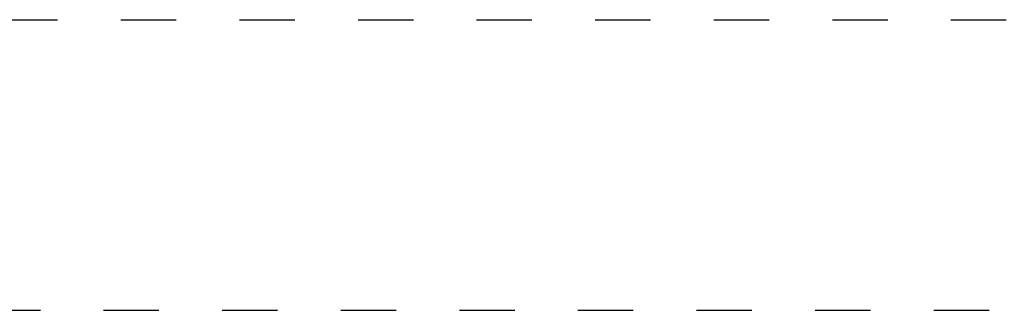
# Model space of a CAD drawing. Header units: millimetres. Extents: x 22865 to 60762, y -18816 to 15611.
# Tile 513 of 517: x 37970 to 38094, y 10228 to 10265. Entities that reach past the tile are written whole.
import ezdxf

# ---------------------------------------------------------------- set-up
doc = ezdxf.new("R2010")
doc.units = ezdxf.units.MM
doc.linetypes.add('DASHED', pattern=[15, 7, -8])
doc.layers.add('18', color=1, linetype='Continuous')

msp = doc.modelspace()

# ---------------------------------------------------------------- linework, layer by layer
at = {"layer": '18', "color": 9, "linetype": 'DASHED'}
for p, q in [((34877.64759790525, 10264.92463435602), (38450.4664503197, 10264.92463435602)), ((37245.4664505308, 10228.1228507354), (38400.46645042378, 10228.1228507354))]:
    msp.add_line(p, q, dxfattribs=at)

doc.saveas('drawing.dxf')
